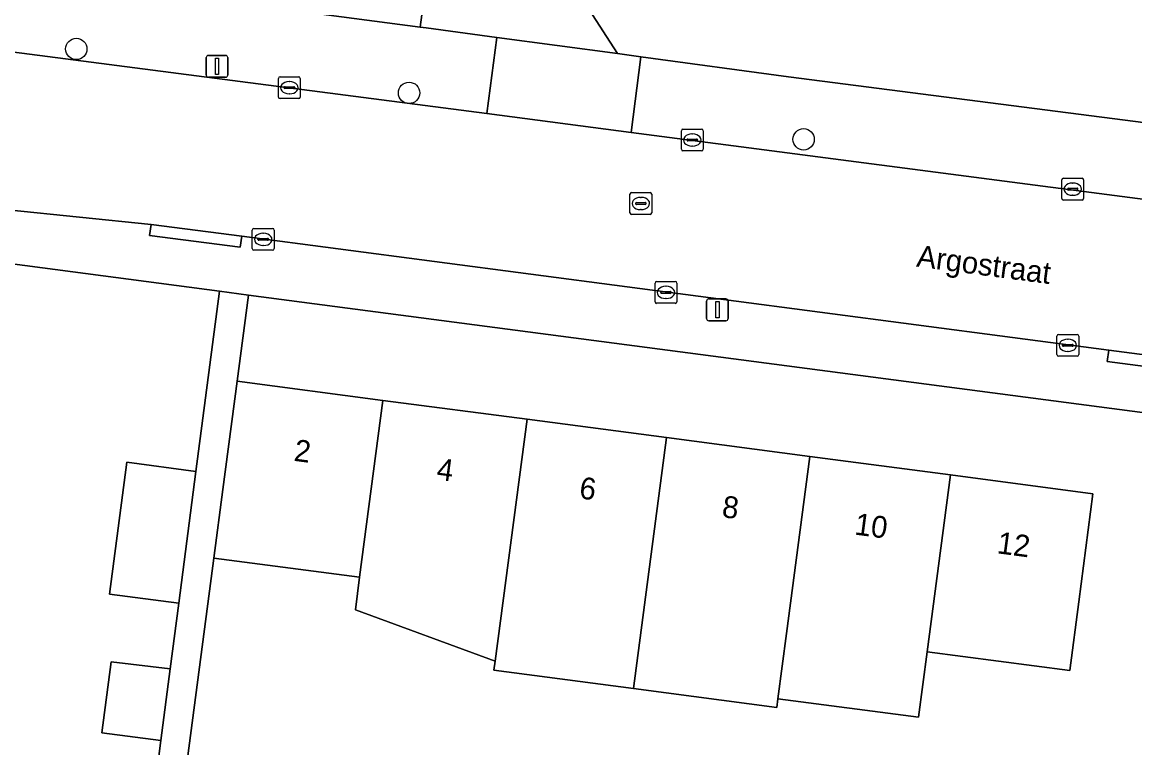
# Model space of a CAD drawing. Extents: x 162184 to 163154, y 385507 to 386516.
# Drawn here: x 162402.8 to 162453.8, y 386294.7 to 386328 of the extents above; entities that cross this region are included whole.
import ezdxf

# ---------------------------------------------------------------- set-up
doc = ezdxf.new("R2010")
doc.units = 0
for name, color, linetype in [('IMGEO_Boom', 7, 'Continuous'), ('IMGEO_Erf', 7, 'Continuous'), ('IMGEO_Groenvoorziening', 7, 'Continuous'), ('IMGEO_Kolk', 7, 'Continuous'), ('IMGEO_Lichtmast', 7, 'Continuous'), ('IMGEO_Openbare_ruimte_label', 7, 'Continuous'), ('IMGEO_Pand', 7, 'Continuous'), ('IMGEO_Pand_nummerreeks', 7, 'Continuous'), ('IMGEO_Rijbaan_lokaal_open', 7, 'Continuous'), ('IMGEO_Rioolput', 7, 'Continuous'), ('IMGEO_Voetpad_open', 7, 'Continuous')]:
    doc.layers.add(name, color=color, linetype=linetype)

msp = doc.modelspace()

# ---------------------------------------------------------------- linework, layer by layer
at = {"layer": 'IMGEO_Boom'}
for centre in [(162405.294, 386326.739), (162420.542, 386324.727), (162438.622, 386322.597)]:
    msp.add_circle(centre, 0.489, dxfattribs=at)
at = {"layer": 'IMGEO_Erf'}
for points in [[(162407.522, 386282.28), (162407.893, 386285.145), (162405.188, 386285.542), (162405.664, 386289.203), (162406.077, 386292.377), (162408.783, 386292.025), (162409.173, 386295.045), (162406.47, 386295.405), (162406.891, 386298.649), (162409.598, 386298.333), (162409.987, 386301.337), (162406.812, 386301.752), (162407.604, 386307.798), (162410.778, 386307.382), (162411.863, 386315.638), (162392.843, 386318.138)], [(162500, 386304.056), (162413.185, 386315.464), (162412.666, 386311.516), (162419.348, 386310.637), (162425.952, 386309.769), (162432.348, 386308.928), (162438.913, 386308.065), (162445.352, 386307.218), (162451.884, 386306.359), (162451.232, 386301.402), (162450.818, 386298.254), (162444.281, 386299.114), (162443.887, 386296.117), (162437.447, 386296.964), (162437.394, 386296.564), (162432.332, 386297.23), (162430.828, 386297.428), (162424.432, 386298.269), (162424.488, 386298.691), (162418.081, 386301.046), (162418.277, 386302.533), (162411.6, 386303.411), (162410.103, 386292.027)]]:
    msp.add_lwpolyline(points, dxfattribs=at)
at = {"layer": 'IMGEO_Groenvoorziening'}
msp.add_lwpolyline([(162422.411, 386337.803), (162422.24, 386337.826), (162422.417, 386341.055), (162422.646, 386342.818), (162414.951, 386343.857), (162412.905, 386328.806), (162421.056, 386327.743)], close=True, dxfattribs=at)
msp.add_lwpolyline([(162557.685, 386313.92), (162505.963, 386320.438), (162505.404, 386316.894), (162481.176, 386320.042), (162482.581, 386330.454), (162442.049, 386335.638), (162428.596, 386337.346), (162428.393, 386337.372), (162427.473, 386330.612), (162430.094, 386326.523), (162430.305, 386326.495), (162431.169, 386326.378), (162437.933, 386325.465), (162491.222, 386318.605), (162495.408, 386318.031), (162500, 386317.441), (162505.38, 386316.75), (162509.176, 386316.263), (162550.981, 386310.895)], dxfattribs=at)
at = {"layer": 'IMGEO_Kolk'}
for p, q in [((162414.558, 386324.536), (162414.558, 386325.388)), ((162414.633, 386325.462), (162415.485, 386325.462)), ((162415.046, 386325.242), (162415.071, 386325.242)), ((162415.559, 386325.388), (162415.559, 386324.536)), ((162414.817, 386324.956), (162414.817, 386324.968)), ((162415.255, 386324.919), (162414.857, 386324.919)), ((162414.86, 386325.005), (162415.258, 386325.005)), ((162415.069, 386324.682), (162415.044, 386324.682)), ((162415.301, 386324.968), (162415.301, 386324.956)), ((162415.485, 386324.462), (162414.633, 386324.462)), ((162433.021, 386322.141), (162433.021, 386322.993)), ((162433.096, 386323.067), (162433.948, 386323.067)), ((162433.509, 386322.847), (162433.534, 386322.847)), ((162434.022, 386322.993), (162434.022, 386322.141)), ((162433.28, 386322.561), (162433.28, 386322.573)), ((162433.718, 386322.524), (162433.32, 386322.524)), ((162433.323, 386322.61), (162433.721, 386322.61)), ((162433.532, 386322.287), (162433.507, 386322.287)), ((162433.764, 386322.573), (162433.764, 386322.561)), ((162433.948, 386322.067), (162433.096, 386322.067)), ((162450.456, 386319.889), (162450.456, 386320.741)), ((162450.531, 386320.815), (162451.383, 386320.815)), ((162450.944, 386320.595), (162450.969, 386320.595)), ((162451.457, 386320.741), (162451.457, 386319.889)), ((162450.715, 386320.309), (162450.715, 386320.321)), ((162451.153, 386320.272), (162450.755, 386320.272)), ((162450.758, 386320.358), (162451.156, 386320.358)), ((162451.199, 386320.321), (162451.199, 386320.309)), ((162451.383, 386319.815), (162450.531, 386319.815)), ((162450.967, 386320.035), (162450.942, 386320.035)), ((162413.359, 386317.588), (162413.359, 386318.44)), ((162413.434, 386318.514), (162414.286, 386318.514)), ((162413.661, 386318.057), (162414.059, 386318.057)), ((162413.847, 386318.294), (162413.872, 386318.294)), ((162414.36, 386318.44), (162414.36, 386317.588)), ((162413.618, 386318.008), (162413.618, 386318.02)), ((162414.056, 386317.971), (162413.658, 386317.971)), ((162413.87, 386317.734), (162413.845, 386317.734)), ((162414.102, 386318.02), (162414.102, 386318.008)), ((162414.286, 386317.514), (162413.434, 386317.514)), ((162431.815, 386315.157), (162431.815, 386316.009)), ((162431.89, 386316.083), (162432.742, 386316.083)), ((162432.816, 386316.009), (162432.816, 386315.157)), ((162432.074, 386315.577), (162432.074, 386315.589)), ((162432.512, 386315.54), (162432.114, 386315.54)), ((162432.117, 386315.626), (162432.515, 386315.626)), ((162432.303, 386315.863), (162432.328, 386315.863)), ((162432.558, 386315.589), (162432.558, 386315.577)), ((162432.742, 386315.083), (162431.89, 386315.083)), ((162432.326, 386315.303), (162432.301, 386315.303)), ((162450.233, 386312.732), (162450.233, 386313.584)), ((162450.308, 386313.658), (162451.16, 386313.658)), ((162451.234, 386313.584), (162451.234, 386312.732)), ((162450.492, 386313.152), (162450.492, 386313.164)), ((162450.93, 386313.115), (162450.532, 386313.115)), ((162450.535, 386313.201), (162450.933, 386313.201)), ((162450.721, 386313.438), (162450.746, 386313.438)), ((162450.976, 386313.164), (162450.976, 386313.152)), ((162451.16, 386312.658), (162450.308, 386312.658)), ((162450.744, 386312.878), (162450.719, 386312.878))]:
    msp.add_line(p, q, dxfattribs=at)
for points in [[(162414.558, 386324.536), (162414.558, 386325.388)], [(162414.633, 386325.462), (162415.485, 386325.462)], [(162415.559, 386325.388), (162415.559, 386324.536)], [(162415.485, 386324.462), (162414.633, 386324.462)], [(162433.021, 386322.141), (162433.021, 386322.993)], [(162433.096, 386323.067), (162433.948, 386323.067)], [(162434.022, 386322.993), (162434.022, 386322.141)], [(162433.948, 386322.067), (162433.096, 386322.067)], [(162450.456, 386319.889), (162450.456, 386320.741)], [(162450.531, 386320.815), (162451.383, 386320.815)], [(162451.457, 386320.741), (162451.457, 386319.889)], [(162451.383, 386319.815), (162450.531, 386319.815)], [(162413.359, 386317.588), (162413.359, 386318.44)], [(162413.434, 386318.514), (162414.286, 386318.514)], [(162414.36, 386318.44), (162414.36, 386317.588)], [(162414.286, 386317.514), (162413.434, 386317.514)], [(162431.815, 386315.157), (162431.815, 386316.009)], [(162431.89, 386316.083), (162432.742, 386316.083)], [(162432.816, 386316.009), (162432.816, 386315.157)], [(162432.742, 386315.083), (162431.89, 386315.083)], [(162450.233, 386312.732), (162450.233, 386313.584)], [(162450.308, 386313.658), (162451.16, 386313.658)], [(162451.234, 386313.584), (162451.234, 386312.732)], [(162451.16, 386312.658), (162450.308, 386312.658)]]:
    msp.add_lwpolyline(points, dxfattribs=at)
for centre, radius, start, end in [((162414.635, 386325.386), 0.0765, 91.552, 178.448), ((162414.635, 386325.386), 0.0765, 91.552, 178.448), ((162415.483, 386325.386), 0.0765, 1.552, 88.448), ((162415.483, 386325.386), 0.0765, 1.552, 88.448), ((162414.857, 386324.965), 0.0403, 85.8775, 175.7526), ((162414.854, 386324.955), 0.0366, 178.938, 274.7102), ((162415.258, 386324.962), 0.043, 264.8664, 352.4533), ((162415.262, 386324.967), 0.0386, 1.7309, 96.639), ((162414.635, 386324.538), 0.0765, 181.552, 268.448), ((162414.635, 386324.538), 0.0765, 181.552, 268.448), ((162415.483, 386324.538), 0.0765, 271.552, 358.448), ((162415.483, 386324.538), 0.0765, 271.552, 358.448), ((162433.098, 386322.991), 0.0765, 91.552, 178.448), ((162433.098, 386322.991), 0.0765, 91.552, 178.448), ((162433.946, 386322.991), 0.0765, 1.552, 88.448), ((162433.946, 386322.991), 0.0765, 1.552, 88.448), ((162433.098, 386322.143), 0.0765, 181.552, 268.448), ((162433.098, 386322.143), 0.0765, 181.552, 268.448), ((162433.32, 386322.57), 0.0403, 85.8775, 175.7526), ((162433.317, 386322.56), 0.0366, 178.938, 274.7102), ((162433.721, 386322.567), 0.043, 264.8664, 352.4533), ((162433.725, 386322.572), 0.0386, 1.7309, 96.639), ((162433.946, 386322.143), 0.0765, 271.552, 358.448), ((162433.946, 386322.143), 0.0765, 271.552, 358.448), ((162450.533, 386320.739), 0.0765, 91.552, 178.448), ((162450.533, 386320.739), 0.0765, 91.552, 178.448), ((162451.381, 386320.739), 0.0765, 1.552, 88.448), ((162451.381, 386320.739), 0.0765, 1.552, 88.448), ((162450.755, 386320.318), 0.0403, 85.8775, 175.7526), ((162450.752, 386320.308), 0.0366, 178.938, 274.7102), ((162451.156, 386320.315), 0.043, 264.8664, 352.4533), ((162451.16, 386320.32), 0.0386, 1.7309, 96.639), ((162450.533, 386319.891), 0.0765, 181.552, 268.448), ((162450.533, 386319.891), 0.0765, 181.552, 268.448), ((162451.381, 386319.891), 0.0765, 271.552, 358.448), ((162451.381, 386319.891), 0.0765, 271.552, 358.448), ((162413.436, 386318.438), 0.0765, 91.552, 178.448), ((162413.436, 386318.438), 0.0765, 91.552, 178.448), ((162413.658, 386318.017), 0.0403, 85.8775, 175.7526), ((162414.063, 386318.019), 0.0386, 1.7309, 96.639), ((162414.284, 386318.438), 0.0765, 1.552, 88.448), ((162414.284, 386318.438), 0.0765, 1.552, 88.448), ((162413.436, 386317.59), 0.0765, 181.552, 268.448), ((162413.436, 386317.59), 0.0765, 181.552, 268.448), ((162413.655, 386318.007), 0.0366, 178.938, 274.7102), ((162414.059, 386318.014), 0.043, 264.8664, 352.4533), ((162414.284, 386317.59), 0.0765, 271.552, 358.448), ((162414.284, 386317.59), 0.0765, 271.552, 358.448), ((162431.892, 386316.007), 0.0765, 91.552, 178.448), ((162431.892, 386316.007), 0.0765, 91.552, 178.448), ((162432.74, 386316.007), 0.0765, 1.552, 88.448), ((162432.74, 386316.007), 0.0765, 1.552, 88.448), ((162432.114, 386315.586), 0.0403, 85.8775, 175.7526), ((162432.111, 386315.576), 0.0366, 178.938, 274.7102), ((162432.515, 386315.583), 0.043, 264.8664, 352.4533), ((162432.519, 386315.588), 0.0386, 1.7309, 96.639), ((162431.892, 386315.159), 0.0765, 181.552, 268.448), ((162431.892, 386315.159), 0.0765, 181.552, 268.448), ((162432.74, 386315.159), 0.0765, 271.552, 358.448), ((162432.74, 386315.159), 0.0765, 271.552, 358.448), ((162450.31, 386313.582), 0.0765, 91.552, 178.448), ((162450.31, 386313.582), 0.0765, 91.552, 178.448), ((162451.158, 386313.582), 0.0765, 1.552, 88.448), ((162451.158, 386313.582), 0.0765, 1.552, 88.448), ((162450.532, 386313.161), 0.0403, 85.8775, 175.7526), ((162450.529, 386313.151), 0.0366, 178.938, 274.7102), ((162450.933, 386313.158), 0.043, 264.8664, 352.4533), ((162450.937, 386313.163), 0.0386, 1.7309, 96.639), ((162450.31, 386312.734), 0.0765, 181.552, 268.448), ((162450.31, 386312.734), 0.0765, 181.552, 268.448), ((162451.158, 386312.734), 0.0765, 271.552, 358.448), ((162451.158, 386312.734), 0.0765, 271.552, 358.448)]:
    msp.add_arc(centre, radius, start, end, dxfattribs=at)
for centre, major_axis, ratio, start_param, end_param in [((162415.045, 386324.962), (-0.387, 0.002), 0.722429, 4.712389, 7.853982), ((162415.07, 386324.962), (-0.39, 0.002), 0.717154, 1.570796, 4.712389), ((162433.508, 386322.567), (-0.387, 0.002), 0.722429, 4.712389, 7.853982), ((162433.533, 386322.567), (-0.39, 0.002), 0.717154, 1.570796, 4.712389), ((162450.943, 386320.315), (-0.387, 0.002), 0.722429, 4.712389, 7.853982), ((162450.968, 386320.315), (-0.39, 0.002), 0.717154, 1.570796, 4.712389), ((162413.846, 386318.014), (-0.387, 0.002), 0.722429, 4.712389, 7.853982), ((162413.871, 386318.014), (-0.39, 0.002), 0.717154, 1.570796, 4.712389), ((162432.302, 386315.583), (-0.387, 0.002), 0.722429, 4.712389, 7.853982), ((162432.327, 386315.583), (-0.39, 0.002), 0.717154, 1.570796, 4.712389), ((162450.72, 386313.158), (-0.387, 0.002), 0.722429, 4.712389, 7.853982), ((162450.745, 386313.158), (-0.39, 0.002), 0.717154, 1.570796, 4.712389)]:
    msp.add_ellipse(centre, major_axis=major_axis, ratio=ratio, start_param=start_param, end_param=end_param, dxfattribs=at)
at = {"layer": 'IMGEO_Lichtmast'}
for p, q in [((162411.246, 386325.541), (162411.246, 386326.341)), ((162411.246, 386326.341), (162411.246, 386325.541)), ((162411.346, 386326.441), (162412.136, 386326.441)), ((162412.136, 386326.441), (162411.346, 386326.441)), ((162412.236, 386326.341), (162412.236, 386325.541)), ((162412.236, 386325.541), (162412.236, 386326.341)), ((162412.136, 386325.441), (162411.346, 386325.441)), ((162411.346, 386325.441), (162412.136, 386325.441)), ((162434.177, 386314.388), (162434.177, 386315.188)), ((162434.177, 386315.188), (162434.177, 386314.388)), ((162434.277, 386315.288), (162435.067, 386315.288)), ((162435.067, 386315.288), (162434.277, 386315.288)), ((162435.167, 386315.188), (162435.167, 386314.388)), ((162435.167, 386314.388), (162435.167, 386315.188)), ((162435.067, 386314.288), (162434.277, 386314.288)), ((162434.277, 386314.288), (162435.067, 386314.288))]:
    msp.add_line(p, q, dxfattribs=at)
for points in [[(162411.666, 386326.316), (162411.816, 386326.316), (162411.816, 386325.566), (162411.666, 386325.566), (162411.666, 386326.316)], [(162434.597, 386315.163), (162434.747, 386315.163), (162434.747, 386314.413), (162434.597, 386314.413), (162434.597, 386315.163)]]:
    msp.add_lwpolyline(points, dxfattribs=at)
for centre, start, end in [((162411.346, 386326.341), 90, 180), ((162411.346, 386326.341), 90, 180), ((162412.136, 386326.341), 0, 90), ((162412.136, 386326.341), 360, 90), ((162411.346, 386325.541), 180, 270), ((162411.346, 386325.541), 180, 270), ((162412.136, 386325.541), 270, 0), ((162412.136, 386325.541), 270, 0), ((162434.277, 386315.188), 90, 180), ((162434.277, 386315.188), 90, 180), ((162435.067, 386315.188), 0, 90), ((162435.067, 386315.188), 360, 90), ((162434.277, 386314.388), 180, 270), ((162434.277, 386314.388), 180, 270), ((162435.067, 386314.388), 270, 0), ((162435.067, 386314.388), 270, 0)]:
    msp.add_arc(centre, 0.1, start, end, dxfattribs=at)
at = {"layer": 'IMGEO_Pand'}
for points in [[(162419.348, 386310.637), (162412.666, 386311.516), (162412.014, 386306.559), (162411.6, 386303.411), (162418.277, 386302.533)], [(162425.952, 386309.769), (162419.348, 386310.637), (162418.277, 386302.533), (162418.081, 386301.046), (162424.488, 386298.691)], [(162432.348, 386308.928), (162425.952, 386309.769), (162424.488, 386298.691), (162424.432, 386298.269), (162430.828, 386297.428)], [(162438.913, 386308.065), (162432.348, 386308.928), (162430.828, 386297.428), (162432.332, 386297.23), (162437.394, 386296.564), (162437.447, 386296.964), (162437.843, 386299.96)], [(162445.352, 386307.218), (162438.913, 386308.065), (162437.843, 386299.96), (162437.447, 386296.964), (162443.887, 386296.117), (162444.281, 386299.114)], [(162410.778, 386307.382), (162407.604, 386307.798), (162406.812, 386301.752), (162409.987, 386301.337)], [(162444.281, 386299.114), (162450.818, 386298.254), (162451.232, 386301.402), (162451.884, 386306.359), (162445.352, 386307.218)], [(162409.598, 386298.333), (162406.891, 386298.649), (162406.47, 386295.405), (162409.173, 386295.045)]]:
    msp.add_lwpolyline(points, close=True, dxfattribs=at)
at = {"layer": 'IMGEO_Rijbaan_lokaal_open'}
msp.add_lwpolyline([(162428.393, 386337.372), (162427.725, 386337.457), (162427.676, 386337.113), (162426.268, 386337.298), (162422.701, 386337.765), (162422.411, 386337.803), (162421.056, 386327.743), (162421.334, 386327.707), (162424.569, 386327.27), (162430.094, 386326.523), (162427.473, 386330.612)], close=True, dxfattribs=at)
msp.add_lwpolyline([(162551.376, 386307.147), (162505.895, 386313.114), (162500, 386313.887), (162499.627, 386313.936), (162430.717, 386322.917), (162424.113, 386323.778), (162398.306, 386327.127), (162394.765, 386327.647), (162393.671, 386320.383), (162398.862, 386319.696), (162408.726, 386318.7), (162412.877, 386318.155), (162452.611, 386312.938), (162459.282, 386312.062), (162497.379, 386307.06), (162500, 386306.716), (162504.735, 386306.098), (162543.961, 386301.114), (162549.973, 386300.35)], dxfattribs=at)
at = {"layer": 'IMGEO_Rioolput'}
for p, q in [((162430.665, 386319.232), (162430.665, 386320.084)), ((162430.74, 386320.158), (162431.592, 386320.158)), ((162431.666, 386320.084), (162431.666, 386319.232)), ((162430.924, 386319.652), (162430.924, 386319.664)), ((162431.362, 386319.615), (162430.964, 386319.615)), ((162430.967, 386319.701), (162431.365, 386319.701)), ((162431.153, 386319.938), (162431.178, 386319.938)), ((162431.408, 386319.664), (162431.408, 386319.652)), ((162431.592, 386319.158), (162430.74, 386319.158)), ((162431.176, 386319.378), (162431.151, 386319.378))]:
    msp.add_line(p, q, dxfattribs=at)
for points in [[(162430.665, 386319.232), (162430.665, 386320.084)], [(162430.74, 386320.158), (162431.592, 386320.158)], [(162431.666, 386320.084), (162431.666, 386319.232)], [(162431.592, 386319.158), (162430.74, 386319.158)]]:
    msp.add_lwpolyline(points, dxfattribs=at)
for centre, radius, start, end in [((162430.742, 386320.082), 0.0765, 91.552, 178.448), ((162430.742, 386320.082), 0.0765, 91.552, 178.448), ((162431.59, 386320.082), 0.0765, 1.552, 88.448), ((162431.59, 386320.082), 0.0765, 1.552, 88.448), ((162430.964, 386319.661), 0.0403, 85.8775, 175.7526), ((162430.961, 386319.651), 0.0366, 178.938, 274.7102), ((162431.365, 386319.658), 0.043, 264.8664, 352.4533), ((162431.369, 386319.663), 0.0386, 1.7309, 96.639), ((162430.742, 386319.234), 0.0765, 181.552, 268.448), ((162430.742, 386319.234), 0.0765, 181.552, 268.448), ((162431.59, 386319.234), 0.0765, 271.552, 358.448), ((162431.59, 386319.234), 0.0765, 271.552, 358.448)]:
    msp.add_arc(centre, radius, start, end, dxfattribs=at)
for centre, major_axis, ratio, start_param, end_param in [((162431.152, 386319.658), (-0.387, 0.002), 0.722429, 4.712389, 7.853982), ((162431.177, 386319.658), (-0.39, 0.002), 0.717154, 1.570796, 4.712389)]:
    msp.add_ellipse(centre, major_axis=major_axis, ratio=ratio, start_param=start_param, end_param=end_param, dxfattribs=at)
at = {"layer": 'IMGEO_Voetpad_open'}
for points in [[(162424.569, 386327.27), (162421.334, 386327.707), (162421.056, 386327.743), (162412.905, 386328.806), (162380.48, 386333.035), (162378.634, 386332.548), (162378.282, 386330.048)], [(162394.765, 386327.647), (162398.306, 386327.127), (162424.113, 386323.778), (162424.569, 386327.27)], [(162412.877, 386318.155), (162412.805, 386317.651), (162408.654, 386318.198), (162408.726, 386318.7), (162398.862, 386319.696), (162393.671, 386320.383)], [(162389.025, 386319.171), (162389.272, 386315.389), (162389.298, 386315.554), (162389.361, 386315.831), (162389.449, 386316.102), (162389.561, 386316.363), (162389.696, 386316.614), (162389.853, 386316.852), (162390.03, 386317.074), (162390.227, 386317.28), (162390.441, 386317.468), (162390.671, 386317.635), (162390.915, 386317.782), (162391.171, 386317.906), (162391.437, 386318.007), (162391.711, 386318.083), (162391.991, 386318.135), (162392.275, 386318.161), (162392.559, 386318.162), (162392.843, 386318.138), (162411.863, 386315.638), (162413.185, 386315.464), (162500, 386304.056)], [(162549.91, 386299.854), (162543.898, 386300.619), (162543.961, 386301.114), (162504.735, 386306.098), (162504.664, 386305.598), (162500, 386306.211), (162497.309, 386306.565), (162497.379, 386307.06), (162459.282, 386312.062), (162459.209, 386311.544), (162452.538, 386312.418), (162452.611, 386312.938), (162412.877, 386318.155)], [(162410.103, 386292.027), (162411.6, 386303.411), (162412.014, 386306.559), (162412.666, 386311.516), (162413.185, 386315.464), (162411.863, 386315.638), (162410.778, 386307.382), (162409.987, 386301.337), (162409.598, 386298.333), (162409.173, 386295.045), (162408.783, 386292.025)]]:
    msp.add_lwpolyline(points, dxfattribs=at)
for points in [[(162431.169, 386326.378), (162430.305, 386326.495), (162430.094, 386326.523), (162424.569, 386327.27), (162424.113, 386323.778), (162430.717, 386322.917)], [(162509.176, 386316.263), (162505.38, 386316.75), (162500, 386317.441), (162495.408, 386318.031), (162491.222, 386318.605), (162437.933, 386325.465), (162431.169, 386326.378), (162430.717, 386322.917), (162499.627, 386313.936), (162500, 386313.887), (162505.895, 386313.114), (162551.376, 386307.147), (162557.5, 386306.343), (162586.759, 386302.71), (162592.437, 386301.969), (162597.633, 386301.29), (162608.171, 386299.914), (162608.395, 386299.882), (162608.854, 386303.164), (162598.062, 386304.691), (162592.901, 386305.371), (162550.981, 386310.895)], [(162408.726, 386318.7), (162408.654, 386318.198), (162412.805, 386317.651), (162412.877, 386318.155)], [(162452.611, 386312.938), (162452.538, 386312.418), (162459.209, 386311.544), (162459.282, 386312.062)]]:
    msp.add_lwpolyline(points, close=True, dxfattribs=at)

# ---------------------------------------------------------------- texts
at = {"layer": 'IMGEO_Openbare_ruimte_label'}
msp.add_text('Argostraat', height=1, rotation=352.5266, dxfattribs=at).set_placement((162443.766, 386316.77))
at = {"layer": 'IMGEO_Pand_nummerreeks'}
for s, rotation, p in [('2', 352.5088, (162415.232, 386307.87)), ('4', 352.5088, (162421.77, 386307.011)), ('6', 352.5088, (162428.307, 386306.151)), ('8', 352.5114, (162434.847, 386305.292)), ('10', 352.5114, (162440.925, 386304.492)), ('12', 352.5088, (162447.456, 386303.634))]:
    msp.add_text(s, height=1, rotation=rotation, dxfattribs=at).set_placement(p)

doc.saveas('drawing.dxf')
